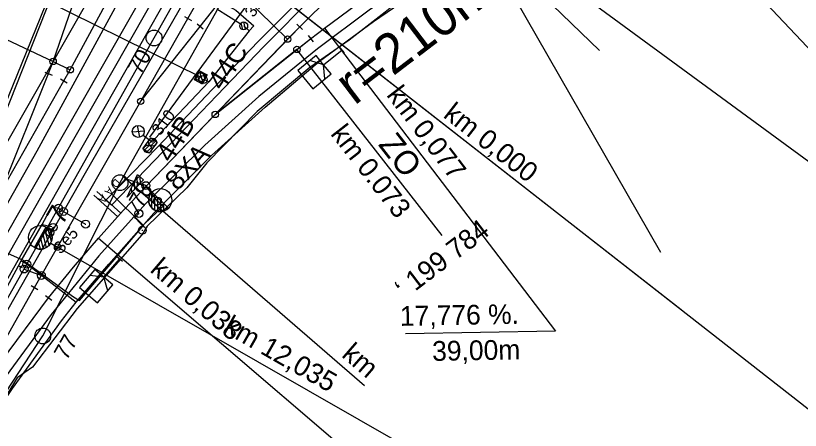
# Model space of a CAD drawing. Extents: x -598638 to -597933, y -1164002 to -1161904.
# Drawn here: x -598153.6 to -598054.4, y -1162888 to -1162835.6 of the extents above; entities that cross this region are included whole.
import ezdxf

# ---------------------------------------------------------------- set-up
doc = ezdxf.new("R2010")
doc.units = 0
for name, color, linetype in [('Vrstva 1', 7, 'Continuous'), ('Vrstva 11', 7, 'Continuous'), ('Vrstva 12', 7, 'Continuous'), ('Vrstva 2', 7, 'Continuous'), ('Vrstva 25', 7, 'Continuous'), ('Vrstva 26', 7, 'Continuous'), ('Vrstva 28', 7, 'Continuous'), ('Vrstva 3', 7, 'Continuous'), ('Vrstva 31', 7, 'Continuous'), ('Vrstva 35', 7, 'Continuous'), ('Vrstva 4', 7, 'Continuous'), ('Vrstva 43', 7, 'Continuous'), ('Vrstva 44', 7, 'Continuous'), ('Vrstva 5', 7, 'Continuous'), ('Vrstva 51', 7, 'Continuous'), ('Vrstva 6', 7, 'Continuous'), ('Vrstva 63', 7, 'Continuous'), ('Vrstva 7', 7, 'Continuous')]:
    doc.layers.add(name, color=color, linetype=linetype)

msp = doc.modelspace()

# ---------------------------------------------------------------- linework, layer by layer
at = {"layer": 'Vrstva 1'}
for p, q in [((-598040.442, -1162853.47), (-598094.508, -1162796.091)), ((-598139.409, -1162818.844), (-598119.244, -1162838.594)), ((-598072.021, -1162865.553), (-598095.65, -1162824.423)), ((-598094.547, -1162823.779), (-598030.722, -1162870.662)), ((-598069.482, -1162872.78), (-598127.174, -1162827.753)), ((-598124.577, -1162829.729), (-598026.085, -1162906.65)), ((-598114.563, -1162837.189), (-598085.347, -1162875.476)), ((-598137.153, -1162857.191), (-598119.244, -1162838.594)), ((-598118.071, -1162839.895), (-598128.405, -1162848.107)), ((-598099.712, -1162863.418), (-598118.071, -1162839.895)), ((-598143.18, -1162863.74), (-598105.782, -1162895.714)), ((-598085.237, -1162900.932), (-598148.348, -1162864.87)), ((-598085.347, -1162875.476), (-598104.344, -1162875.813))]:
    msp.add_line(p, q, dxfattribs=at)
for points in [[(-598185.535, -1162920.228), (-598173.482, -1162899.031), (-598147.832, -1162853.978), (-598130.653, -1162823.786), (-598124.876, -1162813.622), (-598094.683, -1162760.579), (-598072.513, -1162721.65)], [(-598148.903, -1162841.412), (-598145.736, -1162832.228), (-598142.003, -1162818.806), (-598139.787, -1162808.236), (-598137.783, -1162793.528), (-598136.933, -1162781.691), (-598136.909, -1162767.649), (-598137.878, -1162754.511), (-598139.595, -1162742.333), (-598141.999, -1162730.629), (-598144.153, -1162722.384)], [(-598131.857, -1162835.983), (-598127.174, -1162827.753), (-598120.322, -1162815.699), (-598090.855, -1162763.955), (-598078.437, -1162742.118)], [(-598146.747, -1162842.466), (-598142.041, -1162833.77), (-598140.075, -1162829.587), (-598135.947, -1162820.802), (-598131.192, -1162808.778), (-598126.663, -1162794.757), (-598124.171, -1162785.282), (-598123.05, -1162780.413), (-598122.033, -1162775.573)], [(-598148.348, -1162864.87), (-598137.826, -1162846.438), (-598130.316, -1162836.985), (-598124.577, -1162829.729), (-598115.364, -1162818.081), (-598094.508, -1162796.091)], [(-598217.333, -1162809.171), (-598148.903, -1162841.412), (-598146.747, -1162842.466)], [(-598119.244, -1162838.594), (-598117.721, -1162837.039), (-598116.195, -1162835.531), (-598113.051, -1162832.503), (-598109.943, -1162829.63), (-598106.702, -1162826.784), (-598103.82, -1162824.352), (-598101.775, -1162822.669)], [(-598118.071, -1162839.895), (-598116.34, -1162838.545), (-598114.563, -1162837.189), (-598110.52, -1162834.203), (-598106.234, -1162831.211), (-598101.884, -1162828.318), (-598098.065, -1162825.868), (-598095.65, -1162824.423)], [(-598137.826, -1162846.438), (-598131.857, -1162835.983)], [(-598149.488, -1162842.943), (-598148.903, -1162841.412)], [(-598147.546, -1162843.874), (-598146.747, -1162842.466)], [(-598155.448, -1162857.766), (-598149.488, -1162842.943)], [(-598161.694, -1162868.737), (-598155.448, -1162857.766), (-598147.546, -1162843.874)], [(-598159.178, -1162883.986), (-598155.445, -1162879.275), (-598149.475, -1162871.286), (-598146.328, -1162867.422), (-598143.18, -1162863.74), (-598140.047, -1162860.262), (-598138.968, -1162859.117), (-598137.153, -1162857.191)], [(-598179.637, -1162919.762), (-598169.469, -1162901.954), (-598165.444, -1162894.88), (-598159.178, -1162883.986), (-598151.263, -1162869.97), (-598148.348, -1162864.87)]]:
    msp.add_lwpolyline(points, dxfattribs=at)
for centre in [(-598119.244, -1162838.594), (-598118.071, -1162839.895), (-598148.903, -1162841.412), (-598146.747, -1162842.466), (-598148.348, -1162864.87)]:
    msp.add_circle(centre, 0.4, dxfattribs=at)
at = {"layer": 'Vrstva 11'}
for p, q in [((-598130.65, -1162843.212), (-598130.436, -1162843.846)), ((-598130.413, -1162842.741), (-598129.963, -1162844.077)), ((-598129.938, -1162842.977), (-598129.727, -1162843.603)), ((-598136.801, -1162851.804), (-598136.155, -1162851.158)), ((-598136.541, -1162852.074), (-598135.886, -1162851.419)), ((-598137.381, -1162852.654), (-598136.735, -1162852.008)), ((-598137.121, -1162852.924), (-598136.466, -1162852.269))]:
    msp.add_line(p, q, dxfattribs=at)
for points in [[(-598150.15, -1162833.48), (-598130.19, -1162843.41)], [(-598129.52, -1162843.184), (-598129.964, -1162844.08), (-598130.86, -1162843.636), (-598130.416, -1162842.74), (-598129.52, -1162843.184)]]:
    msp.add_lwpolyline(points, dxfattribs=at)
msp.add_lwpolyline([(-598129.52, -1162843.184), (-598129.964, -1162844.08), (-598130.86, -1162843.636), (-598130.416, -1162842.74)], close=True, dxfattribs=at)
for centre in [(-598136.34, -1162851.62), (-598136.92, -1162852.47)]:
    msp.add_circle(centre, 0.5, dxfattribs=at)
at = {"layer": 'Vrstva 12'}
for points in [[(-598131.03, -1162843.75), (-598130.48, -1162842.57), (-598129.41, -1162843.1), (-598130, -1162844.29), (-598131.03, -1162843.75)], [(-598137.54, -1162852.47), (-598136.55, -1162851.06), (-598135.76, -1162851.62), (-598136.74, -1162853.02), (-598137.54, -1162852.47)]]:
    msp.add_lwpolyline(points, dxfattribs=at)
at = {"layer": 'Vrstva 2'}
for p, q in [((-598132.291, -1162835.735), (-598131.423, -1162836.231)), ((-598130.708, -1162836.674), (-598129.924, -1162837.296)), ((-598118.078, -1162836.689), (-598117.364, -1162837.389)), ((-598128.405, -1162848.107), (-598116.34, -1162838.545)), ((-598116.651, -1162838.153), (-598116.029, -1162838.937)), ((-598149.952, -1162842.756), (-598149.024, -1162843.13)), ((-598147.981, -1162843.627), (-598147.111, -1162844.121)), ((-598136.41, -1162857.902), (-598137.153, -1162857.191)), ((-598136.482, -1162857.99), (-598136.447, -1162859.888)), ((-598136.41, -1162857.903), (-598134.302, -1162859.934)), ((-598136.41, -1162857.903), (-598136.41, -1162857.903)), ((-598134.302, -1162859.934), (-598136.41, -1162857.903)), ((-598136.104, -1162858.197), (-598136.066, -1162860.195)), ((-598135.722, -1162858.565), (-598135.688, -1162860.341)), ((-598135.34, -1162858.934), (-598135.313, -1162860.378)), ((-598134.958, -1162859.302), (-598134.939, -1162860.317)), ((-598134.576, -1162859.67), (-598134.567, -1162860.147)), ((-598149.776, -1162862.328), (-598151.263, -1162864.934)), ((-598151.263, -1162864.934), (-598149.776, -1162862.328)), ((-598149.737, -1162864.907), (-598150.226, -1162863.117)), ((-598149.399, -1162864.624), (-598149.946, -1162862.626)), ((-598149.114, -1162864.151), (-598149.573, -1162862.472)), ((-598150.507, -1162865.127), (-598150.787, -1162864.1)), ((-598150.107, -1162865.07), (-598150.507, -1162863.608)), ((-598149.217, -1162864.375), (-598148.348, -1162864.87)), ((-598150.938, -1162865.068), (-598151.067, -1162864.591)), ((-598151.697, -1162869.723), (-598150.828, -1162870.217)), ((-598149.872, -1162870.982), (-598149.078, -1162871.59))]:
    msp.add_line(p, q, dxfattribs=at)
for points in [[(-598148.348, -1162864.87), (-598137.826, -1162846.438), (-598131.857, -1162835.983)], [(-598137.826, -1162846.438), (-598130.316, -1162836.985)], [(-598137.153, -1162857.191), (-598128.405, -1162848.107), (-598117.721, -1162837.039)], [(-598155.448, -1162857.766), (-598149.488, -1162842.943)], [(-598161.694, -1162868.737), (-598155.448, -1162857.766), (-598147.546, -1162843.874)], [(-598165.444, -1162894.88), (-598159.178, -1162883.986), (-598151.263, -1162869.97)], [(-598159.178, -1162883.986), (-598155.445, -1162879.275), (-598149.475, -1162871.286)]]:
    msp.add_lwpolyline(points, dxfattribs=at)
for centre, radius in [((-598137.829, -1162846.443), 0.4), ((-598128.405, -1162848.107), 0.4), ((-598135.351, -1162858.925), 1.462), ((-598150.522, -1162863.637), 1.5)]:
    msp.add_circle(centre, radius, dxfattribs=at)
for centre, radius, start, end in [((-598135.356, -1162858.918), 1.464, 136.09904, 316.05989), ((-598150.522, -1162863.637), 1.5, 240.27742, 60.27742)]:
    msp.add_arc(centre, radius, start, end, dxfattribs=at)
at = {"layer": 'Vrstva 25'}
for p, q in [((-598125.228, -1162836.663), (-598128.207, -1162834.827)), ((-598124.928, -1162837.409), (-598125.132, -1162836.553)), ((-598124.555, -1162837.358), (-598124.777, -1162836.426)), ((-598129.969, -1162843.707), (-598129.869, -1162843.707)), ((-598138.886, -1162850.313), (-598137.384, -1162850.194)), ((-598138.261, -1162849.514), (-598137.995, -1162850.998)), ((-598137.536, -1162850.714), (-598136.34, -1162851.62)), ((-598137.22, -1162857.104), (-598137.12, -1162857.104)), ((-598135.772, -1162859.056), (-598135.672, -1162859.056)), ((-598148.271, -1162859.965), (-598148.171, -1162859.965)), ((-598147.647, -1162860.373), (-598147.547, -1162860.373)), ((-598138.103, -1162860.625), (-598138.003, -1162860.625)), ((-598148.951, -1162862.371), (-598148.851, -1162862.371)), ((-598144.851, -1162861.967), (-598144.751, -1162861.967)), ((-598149.35, -1162863.029), (-598149.25, -1162863.029)), ((-598137.672, -1162862.735), (-598137.572, -1162862.735)), ((-598152.283, -1162867.037), (-598152.183, -1162867.037)), ((-598152.63, -1162867.641), (-598152.53, -1162867.641)), ((-598150.444, -1162868.462), (-598150.344, -1162868.462))]:
    msp.add_line(p, q, dxfattribs=at)
for centre, radius in [((-598124.802, -1162836.925), 0.5), ((-598124.802, -1162836.925), 0.5), ((-598129.919, -1162843.707), 0.5), ((-598138.135, -1162850.258), 0.754), ((-598137.17, -1162857.104), 0.5), ((-598135.722, -1162859.056), 0.5), ((-598148.221, -1162859.965), 0.5), ((-598147.597, -1162860.373), 0.5), ((-598138.053, -1162860.625), 0.5), ((-598148.901, -1162862.371), 0.5), ((-598144.801, -1162861.967), 0.5), ((-598137.622, -1162862.735), 0.5), ((-598149.3, -1162863.029), 0.5), ((-598152.58, -1162867.641), 0.5), ((-598152.233, -1162867.037), 0.5), ((-598150.394, -1162868.462), 0.5)]:
    msp.add_circle(centre, radius, dxfattribs=at)
at = {"layer": 'Vrstva 26'}
for points in [[(-598150.081, -1162822.602), (-598145.925, -1162823.915), (-598125.776, -1162834.952), (-598123.525, -1162836.909), (-598124.091, -1162837.542), (-598129.205, -1162843.998)], [(-598124.091, -1162837.542), (-598124.802, -1162836.925)], [(-598129.205, -1162843.998), (-598136.073, -1162851.211), (-598136.293, -1162851.508)], [(-598129.205, -1162843.998), (-598129.641, -1162843.768), (-598129.919, -1162843.707)]]:
    msp.add_lwpolyline(points, dxfattribs=at)
at = {"layer": 'Vrstva 28'}
for p, q in [((-598148.901, -1162862.371), (-598149.3, -1162863.029)), ((-598152.58, -1162867.641), (-598150.394, -1162868.462))]:
    msp.add_line(p, q, dxfattribs=at)
for points in [[(-598134.981, -1162859.715), (-598135.474, -1162859.254), (-598135.722, -1162859.056), (-598137.17, -1162857.104), (-598139.765, -1162856.231)], [(-598137.554, -1162862.209), (-598138.403, -1162861.318), (-598138.596, -1162861.174), (-598138.053, -1162860.625), (-598138.968, -1162859.117)], [(-598137.352, -1162861.932), (-598134.981, -1162859.715), (-598135.474, -1162859.254), (-598135.722, -1162859.056)], [(-598156.151, -1162872.445), (-598153.294, -1162867.232), (-598152.94, -1162866.607), (-598150.297, -1162861.997), (-598149.098, -1162859.807), (-598148.372, -1162859.908)], [(-598148.372, -1162859.908), (-598148.221, -1162859.965), (-598147.597, -1162860.373), (-598144.801, -1162861.967)], [(-598152.649, -1162866.569), (-598146.317, -1162871.134), (-598145.571, -1162871.598), (-598137.554, -1162862.209), (-598138.403, -1162861.318)], [(-598152.649, -1162866.569), (-598162.525, -1162862.196)], [(-598150.297, -1162861.997), (-598149.075, -1162862.267)], [(-598153.294, -1162867.232), (-598152.821, -1162867.464)], [(-598152.94, -1162866.607), (-598152.49, -1162866.875)]]:
    msp.add_lwpolyline(points, dxfattribs=at)
at = {"layer": 'Vrstva 3'}
for p, q in [((-598138.227, -1162857.164), (-598138.268, -1162855.802)), ((-598137.864, -1162856.779), (-598137.886, -1162856.014)), ((-598137.5, -1162856.393), (-598137.501, -1162856.377)), ((-598138.955, -1162857.937), (-598138.973, -1162857.323)), ((-598138.591, -1162857.551), (-598138.621, -1162856.563)), ((-598139.318, -1162858.322), (-598139.325, -1162858.083))]:
    msp.add_line(p, q, dxfattribs=at)
msp.add_lwpolyline([(-598139.55, -1162858.568), (-598138.221, -1162855.699), (-598137.493, -1162856.385), (-598139.55, -1162858.568)], dxfattribs=at)
msp.add_lwpolyline([(-598139.55, -1162858.568), (-598138.221, -1162855.699), (-598137.493, -1162856.385), (-598139.55, -1162858.568)], dxfattribs=at)
at = {"layer": 'Vrstva 31'}
msp.add_lwpolyline([(-598089.901, -1162805.214), (-598084.199, -1162810.032), (-598085.124, -1162811.244), (-598083.438, -1162813.363), (-598082.023, -1162815.504), (-598080.814, -1162818.481), (-598080.695, -1162819.494), (-598092.044, -1162825.287), (-598102.163, -1162831.425), (-598111.47, -1162838.708), (-598116.449, -1162842.178), (-598123.095, -1162847.732), (-598129.482, -1162854.234), (-598132.012, -1162857.368), (-598137.011, -1162862.213), (-598137.674, -1162863.299), (-598145.868, -1162872.633), (-598151.528, -1162880.057), (-598153.447, -1162881.401), (-598158.917, -1162890.286)], dxfattribs=at)
at = {"layer": 'Vrstva 35'}
for p, q in [((-598141.564, -1162858.08), (-598137.429, -1162862.166)), ((-598152.632, -1162866.688), (-598145.974, -1162871.814))]:
    msp.add_line(p, q, dxfattribs=at)
at = {"layer": 'Vrstva 4'}
for points in [[(-598189.853, -1162912.957), (-598181.357, -1162896.669), (-598172.758, -1162881.845), (-598166.709, -1162871.526), (-598158.957, -1162856.49), (-598153.453, -1162843.163), (-598148.638, -1162831.263), (-598144.347, -1162818.421), (-598142.283, -1162807.307), (-598140.136, -1162793.268), (-598139.285, -1162780.248), (-598139.053, -1162767.58), (-598140.211, -1162754.845), (-598141.396, -1162743.83), (-598143.05, -1162731.285)], [(-598136.668, -1162850.995), (-598119.65, -1162827.832), (-598111.306, -1162818.425), (-598097.627, -1162804.2), (-598093.831, -1162800.263), (-598081.499, -1162787.848), (-598070.515, -1162776.315), (-598054.627, -1162758.515)]]:
    msp.add_lwpolyline(points, dxfattribs=at)
at = {"layer": 'Vrstva 43'}
for centre in [(-598136.14, -1162838.446), (-598140.441, -1162856.726), (-598150.219, -1162876.092)]:
    msp.add_circle(centre, 1, dxfattribs=at)
at = {"layer": 'Vrstva 44'}
for points in [[(-598295.758, -1163493.483), (-598278.118, -1163452.874), (-598264.209, -1163410.565), (-598254.468, -1163367.19), (-598248.62, -1163321.577), (-598253.497, -1163320.887), (-598249.615, -1163272.581), (-598247.635, -1163222.481), (-598247.486, -1163176.779), (-598247.442, -1163130.148), (-598244.014, -1163084.171), (-598235.33, -1163037.762), (-598224.817, -1163002.559), (-598219.379, -1163002.169), (-598206.652, -1162968.487), (-598191.401, -1162936.053), (-598173.754, -1162904.506), (-598155.689, -1162873.083), (-598136.14, -1162838.446), (-598116.776, -1162804.197)], [(-598214.433, -1163003.397), (-598199.219, -1162964.022), (-598185.65, -1162936.04), (-598163.291, -1162895.981), (-598150.219, -1162876.092), (-598140.441, -1162856.726), (-598110.998, -1162804.439)], [(-598146.929, -1162827.551), (-598158.836, -1162857.646), (-598178.917, -1162893.572)]]:
    msp.add_lwpolyline(points, dxfattribs=at)
at = {"layer": 'Vrstva 5'}
msp.add_lwpolyline([(-598113.065, -1162807.944), (-598079.807, -1162840.036)], dxfattribs=at)
at = {"layer": 'Vrstva 51'}
for points in [[(-598178.434, -1162902.74), (-598173.075, -1162891.876), (-598150.908, -1162852.698), (-598130.373, -1162815.033), (-598129.52, -1162815.457), (-598097.649, -1162759.965), (-598075.416, -1162720.73), (-598062.421, -1162699.093), (-598047.075, -1162676.157), (-598029.931, -1162650.253)], [(-598178.434, -1162902.74), (-598177.624, -1162903.197), (-598171.581, -1162892.624), (-598149.282, -1162853.595), (-598127.952, -1162816.235), (-598096.388, -1162760.674), (-598074.046, -1162721.426), (-598061.02, -1162699.878), (-598045.71, -1162676.963), (-598028.725, -1162651.098), (-598029.931, -1162650.253)], [(-598243.76, -1163139.382), (-598243.393, -1163128.836), (-598242.662, -1163113.52), (-598241.121, -1163096.732), (-598238.542, -1163077.297), (-598236.364, -1163063.881), (-598233.006, -1163047.35), (-598229.452, -1163032.186), (-598222.566, -1163008.635), (-598216.788, -1162991.447), (-598211.314, -1162977.141), (-598198.954, -1162949.031), (-598191.954, -1162935.136), (-598181.215, -1162915.654), (-598172.367, -1162900.092), (-598146.639, -1162854.694), (-598125.435, -1162817.431), (-598123.403, -1162813.873), (-598093.874, -1162762.323), (-598071.494, -1162722.83), (-598058.726, -1162701.732), (-598043.403, -1162678.606), (-598026.165, -1162652.845)], [(-598239.095, -1163097.092), (-598236.576, -1163077.501), (-598234.309, -1163064.254), (-598231.064, -1163047.867), (-598227.331, -1163032.522), (-598220.677, -1163009.309), (-598214.847, -1162992.197), (-598209.449, -1162977.846), (-598197.189, -1162949.981), (-598190.09, -1162935.876), (-598179.544, -1162916.618), (-598170.666, -1162900.915), (-598144.793, -1162855.5), (-598123.538, -1162818.503), (-598121.573, -1162814.996), (-598092.208, -1162763.361), (-598069.503, -1162724.253), (-598055.71, -1162703.114), (-598040.468, -1162680.627), (-598023.352, -1162655.056), (-598026.165, -1162652.845)], [(-598082.238, -1162804.84), (-598088.413, -1162809.878), (-598094.113, -1162814.431), (-598103.928, -1162822.454), (-598110.578, -1162828.133), (-598115.894, -1162833.061), (-598122.256, -1162839.507), (-598128.217, -1162845.698), (-598134.985, -1162852.786), (-598141.535, -1162859.592), (-598142.237, -1162858.93), (-598135.653, -1162852.182), (-598128.796, -1162844.965), (-598122.933, -1162838.839), (-598116.496, -1162832.36), (-598111.23, -1162827.278), (-598104.545, -1162821.385), (-598094.859, -1162813.263), (-598088.921, -1162809.148), (-598082.865, -1162804.304), (-598082.238, -1162804.84)], [(-598088.214, -1162823.646), (-598088.898, -1162822.425), (-598096.068, -1162826.442), (-598101.351, -1162829.797), (-598108.943, -1162834.95), (-598115.481, -1162839.825), (-598122.901, -1162845.843), (-598129.697, -1162851.985), (-598137.16, -1162859.362), (-598143.108, -1162865.981), (-598149.156, -1162873.369), (-598155.302, -1162881.753), (-598159.751, -1162888.411)], [(-598158.406, -1162889.199), (-598154.04, -1162882.743), (-598147.834, -1162874.186), (-598145.974, -1162871.814), (-598141.844, -1162867.028), (-598136.153, -1162860.566), (-598128.882, -1162853.298), (-598122.087, -1162847.186), (-598115.206, -1162841.366), (-598108.384, -1162836.349), (-598100.666, -1162831.051), (-598095.421, -1162827.569), (-598088.214, -1162823.646)]]:
    msp.add_lwpolyline(points, dxfattribs=at)
at = {"layer": 'Vrstva 6'}
for p, q in [((-598141.061, -1162857.728), (-598139.765, -1162856.231)), ((-598139.388, -1162856.559), (-598140.143, -1162855.904)), ((-598109.515, -1162882.403), (-598139.764, -1162856.231))]:
    msp.add_line(p, q, dxfattribs=at)
at = {"layer": 'Vrstva 63'}
msp.add_line((-598215.837, -1162958.494), (-598115.28, -1162782.61), dxfattribs=at)
at = {"layer": 'Vrstva 7'}
for p, q in [((-598112.048, -1162840.324), (-598112.68, -1162839.548)), ((-598114.691, -1162841.829), (-598112.364, -1162839.936)), ((-598140.737, -1162861.029), (-598143.768, -1162858.296)), ((-598140.336, -1162860.583), (-598143.366, -1162857.85)), ((-598142.476, -1162868.656), (-598140.526, -1162866.376)), ((-598140.146, -1162866.701), (-598140.906, -1162866.051))]:
    msp.add_line(p, q, dxfattribs=at)
for points in [[(-598114.691, -1162841.829), (-598115.638, -1162840.666), (-598117.965, -1162842.559), (-598116.072, -1162844.886), (-598113.744, -1162842.993), (-598114.691, -1162841.829)], [(-598114.522, -1162843.625), (-598114.691, -1162841.829), (-598116.415, -1162841.298)], [(-598142.476, -1162868.656), (-598143.616, -1162867.681), (-598145.565, -1162869.962), (-598143.285, -1162871.911), (-598141.335, -1162869.631), (-598142.476, -1162868.656)], [(-598141.987, -1162870.393), (-598142.476, -1162868.656), (-598144.267, -1162868.443)]]:
    msp.add_lwpolyline(points, dxfattribs=at)

# ---------------------------------------------------------------- texts
at = {"layer": 'Vrstva 1'}
for s, height, rotation, p in [('r=210m', 5, 37.34667, (-598110.805, -1162847.044)), ('km 0,077', 2.5, 307.34667, (-598106.82, -1162845.671)), ('km 0,000', 2.5, 322.02671, (-598099.685, -1162848.383)), ('km 0.073', 2.5, 307.9752, (-598113.905, -1162850.591)), ('ZO', 3, 307.97118, (-598107.871, -1162851.937)), ('‘ 199 784  ', 2.5, 37.34667, (-598104.443, -1162871.52)), ('km 0,038', 2.5, 319.47055, (-598136.77, -1162867.905)), ('17,776 %.', 2.5, 1.01627, (-598105.018, -1162874.825)), ('km 12,035', 2.5, 330.25967, (-598127.522, -1162875.538)), ('39,00m', 2.5, 1.01627, (-598100.942, -1162879.253))]:
    msp.add_text(s, height=height, rotation=rotation, dxfattribs=at).set_placement(p)
at = {"layer": 'Vrstva 11'}
for s, rotation, p in [('44C', 56.98368, (-598127.481, -1162845.217)), ('44B', 58.14669, (-598133.97, -1162854.33))]:
    msp.add_text(s, height=2.5, rotation=rotation, dxfattribs=at).set_placement(p)
at = {"layer": 'Vrstva 2'}
for s, rotation, p in [('8XA', 46.07947, (-598133.203, -1162857.866)), ('7', 60.28, (-598147.718, -1162862.189))]:
    msp.add_text(s, height=2.5, rotation=rotation, dxfattribs=at).set_placement(p)
at = {"layer": 'Vrstva 25'}
for s, rotation, p in [('311', 58.3599, (-598123.515, -1162835.935)), ('310', 52.85241, (-598135.375, -1162850.882))]:
    msp.add_text(s, height=1.5, rotation=rotation, dxfattribs=at).set_placement(p)
at = {"layer": 'Vrstva 43'}
for s, rotation, p in [('70', 60.36048, (-598137.869, -1162843.203)), ('78', 60.2799, (-598137.704, -1162860.041)), ('77', 60.3476, (-598147.193, -1162879.263))]:
    msp.add_text(s, height=2, rotation=rotation, dxfattribs=at).set_placement(p)
at = {"layer": 'Vrstva 6'}
for s, height, rotation, p in [('  D A A', 1, 229.13306, (-598140.521, -1162855.577)), ('Se5', 1.5, 49.13306, (-598147.949, -1162865.88)), ('km ', 2.5, 319.13306, (-598112.527, -1162878.643))]:
    msp.add_text(s, height=height, rotation=rotation, dxfattribs=at).set_placement(p)

doc.saveas('drawing.dxf')
